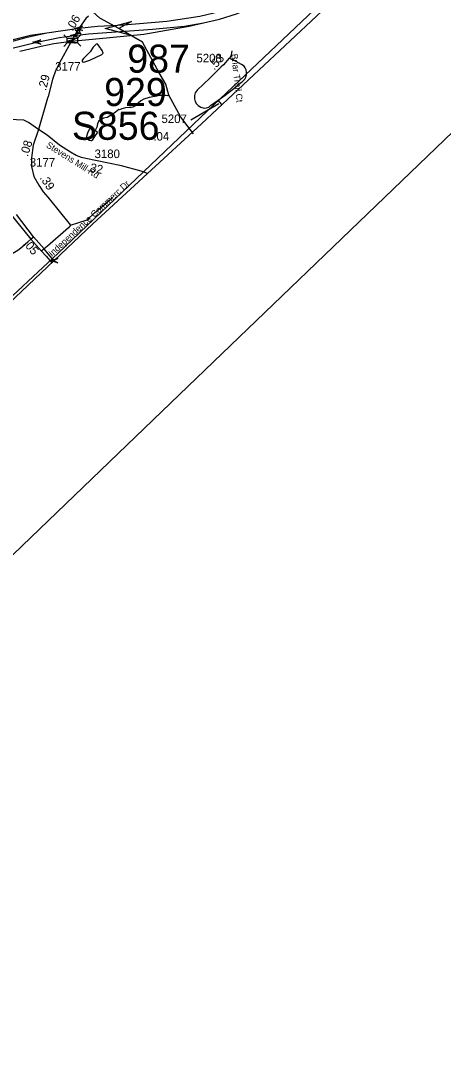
# Model space of a CAD drawing. Extents: x 1383679 to 1536984, y 460658 to 651027.
# Drawn here: x 1496652 to 1502839, y 485343 to 500337 of the extents above; entities that cross this region are included whole.
import ezdxf

# ---------------------------------------------------------------- set-up
doc = ezdxf.new("R2010")
doc.units = 0
for name, color, linetype in [('Exist Boundary Political City Limit New', 7, 'Continuous'), ('Exist Boundary Political CountyLine', 7, 'Continuous'), ('Exist Hydrographic Creek Single Shore', 7, 'Continuous'), ('Exist Hydrographic Misc Water Feature', 7, 'Continuous'), ('Exist Road Non-System Type 51', 7, 'Continuous'), ('Exist Road Non-System Type 51 Label', 7, 'Continuous'), ('Exist Road Primary Interstate Divided Center Attributed', 7, 'Continuous'), ('Exist Road Primary Interstate Ramp 1 Lane Attributed', 7, 'Continuous'), ('Exist Road Primary Interstate Structure Cantilever Sign Attributed CELL', 7, 'Continuous'), ('Exist Road Primary Interstate Structure Ovrhead Sign Number Label', 7, 'Continuous'), ('Exist Road Primary Interstate Structure Standard Bridge CELL', 7, 'Continuous'), ('Exist Road Primary US Divided Attributed', 7, 'Continuous'), ('Exist Road Secondary Mileage Hundredths English Label', 7, 'Continuous'), ('Exist Road Secondary Structure Culvert Attributed CELL', 7, 'Continuous'), ('Exist Road Secondary Structure Standard Bridge Attributed CELL', 7, 'Continuous'), ('Exist Road Secondary Structure Standard Bridge CELL', 7, 'Continuous'), ('Exist Road Secondary Structure Standard Bridge Number Label', 7, 'Continuous'), ('Exist Road Secondary Type 51 Attributed', 7, 'Continuous'), ('Exist Road Secondary Type 51 Label', 7, 'Continuous'), ('Exist Road Secondary Type 51 Number Label', 7, 'Continuous'), ('Map Preparation Boundary City Limit Buffer Line', 7, 'Continuous'), ('Map Preparation Inset Cut Line', 7, 'Continuous')]:
    doc.layers.add(name, color=color, linetype=linetype)

msp = doc.modelspace()

# ---------------------------------------------------------------- linework, layer by layer
at = {"layer": 'Exist Boundary Political City Limit New'}
msp.add_lwpolyline([(1501771, 501278), (1499389, 499018), (1497202, 496939), (1496237, 496040), (1495718, 495586), (1493037, 492958), (1490958, 490999), (1489978, 490102), (1489857, 489993), (1489480, 490017), (1488858, 490215), (1487942, 490579), (1486888, 489838), (1486670, 489679), (1486456, 489524), (1486150, 489364), (1485826, 489257), (1485573, 489217), (1485321, 489271), (1484892, 489432), (1484556, 489498), (1484292, 489477)], dxfattribs=at)
at = {"layer": 'Exist Boundary Political CountyLine'}
msp.add_lwpolyline([(1483429, 484115), (1485392, 485884), (1486966, 487318), (1487725, 488020), (1488867, 489093), (1491171, 491173), (1497711, 497366), (1499297, 498829), (1501131, 500543)], dxfattribs=at)
at = {"layer": 'Exist Hydrographic Creek Single Shore'}
msp.add_lwpolyline([(1499183, 498680), (1498996, 498924), (1498821, 499248), (1498779, 499404), (1498682, 499570), (1498435, 500020), (1498089, 500219), (1497814, 500371), (1497711, 500465), (1497395, 501007), (1497186, 501141), (1496785, 501295)], dxfattribs=at)
at = {"layer": 'Exist Hydrographic Misc Water Feature'}
for points in [[(1497824, 499933), (1497816, 499943), (1497785, 499988), (1497771, 499994), (1497761, 499990), (1497716, 499945), (1497669, 499880), (1497573, 499780), (1497555, 499756), (1497555, 499748), (1497560, 499734), (1497570, 499730), (1497592, 499732), (1497665, 499756), (1497840, 499841), (1497861, 499860), (1497846, 499899), (1497824, 499933)], [(1498821, 499248), (1498808, 499235), (1498776, 499240), (1498688, 499242), (1498620, 499226), (1498616, 499227), (1498535, 499213), (1498455, 499186), (1498414, 499163), (1498341, 499099), (1498325, 499087), (1498293, 499072), (1498269, 499066), (1498245, 499067), (1498188, 499060), (1498132, 499047), (1498100, 499033), (1498092, 499034), (1498043, 498995), (1497986, 498956), (1497928, 498923), (1497922, 498917), (1497866, 498910), (1497833, 498897), (1497793, 498860), (1497780, 498828), (1497769, 498780), (1497744, 498731)], [(1497744, 498731), (1497748, 498728), (1497772, 498712), (1497778, 498704), (1497732, 498643), (1497699, 498587), (1497691, 498580), (1497679, 498578), (1497655, 498584), (1497622, 498613), (1497621, 498647), (1497635, 498695), (1497662, 498750), (1497675, 498762), (1497691, 498758), (1497714, 498743), (1497738, 498735), (1497744, 498731)]]:
    msp.add_lwpolyline(points, dxfattribs=at)
at = {"layer": 'Exist Road Non-System Type 51'}
for points in [[(1499719, 499790), (1499739, 499836), (1499750, 499895)], [(1497383, 497344), (1497629, 497422), (1497735, 497525), (1497846, 497617), (1497995, 497746)]]:
    msp.add_lwpolyline(points, dxfattribs=at)
at = {"layer": 'Exist Road Primary Interstate Divided Center Attributed'}
for points in [[(1502461, 502667), (1501711, 501774), (1501460, 501530), (1501260, 501346), (1500731, 500951), (1500104, 500651), (1499798, 500537), (1499565, 500463), (1499276, 500396), (1498792, 500323), (1498161, 500269), (1497777, 500248), (1497503, 500220)], [(1499331, 500305), (1499565, 500357), (1499811, 500432), (1500640, 500771), (1501376, 501323), (1501523, 501456), (1501851, 501797), (1502472, 502528)], [(1497503, 500220), (1497038, 500151)], [(1497443, 500119), (1497647, 500140), (1498585, 500212), (1499052, 500256), (1499331, 500305)], [(1497038, 500151), (1496811, 500102), (1496711, 500081), (1496407, 499997), (1496010, 499861), (1495589, 499678)], [(1495659, 499608), (1496060, 499781), (1496347, 499875), (1496509, 499927), (1496892, 500020), (1497222, 500087), (1497443, 500119)]]:
    msp.add_lwpolyline(points, dxfattribs=at)
at = {"layer": 'Exist Road Primary Interstate Ramp 1 Lane Attributed'}
for points in [[(1497038, 500151), (1496800, 500118), (1496191, 499967), (1496026, 499948), (1495858, 499941), (1495770, 499944), (1495696, 499954), (1495566, 499980), (1495459, 500006), (1495281, 500055), (1495029, 500132), (1494615, 500275), (1494375, 500369), (1494255, 500430), (1494181, 500479), (1494113, 500528), (1494019, 500605), (1493787, 500832)], [(1497397, 500036), (1497960, 500090), (1498454, 500139), (1499118, 500252), (1499331, 500305)], [(1496644, 499890), (1496956, 499961), (1497140, 500000), (1497397, 500036)]]:
    msp.add_lwpolyline(points, dxfattribs=at)
at = {"layer": 'Exist Road Primary Interstate Structure Cantilever Sign Attributed CELL'}
for points in [[(1496948, 499989), (1496831, 500020), (1496948, 500052), (1496892, 500020)], [(1497199, 496797), (1497081, 496829), (1497199, 496860), (1497142, 496829)]]:
    msp.add_lwpolyline(points, close=True, dxfattribs=at)
at = {"layer": 'Exist Road Primary Interstate Structure Standard Bridge CELL'}
for p, q in [((1497454, 500198), (1497471, 500186)), ((1497520, 500193), (1497535, 500209)), ((1497459, 500129), (1497474, 500145)), ((1497472, 500166), (1497522, 500172)), ((1497523, 500152), (1497540, 500140))]:
    msp.add_line(p, q, dxfattribs=at)
msp.add_lwpolyline([(1497474, 500145), (1497523, 500152), (1497520, 500193), (1497471, 500186)], close=True, dxfattribs=at)
at = {"layer": 'Exist Road Primary US Divided Attributed'}
msp.add_line((1496997, 496998), (1496844, 497176), dxfattribs=at)
for points in [[(1496338, 497708), (1496804, 497142)], [(1496844, 497176), (1496596, 497501)], [(1496804, 497142), (1496961, 496967)], [(1496961, 496967), (1497026, 496895), (1497110, 496796)], [(1497143, 496827), (1497059, 496925), (1496997, 496998)]]:
    msp.add_lwpolyline(points, dxfattribs=at)
at = {"layer": 'Exist Road Secondary Structure Culvert Attributed CELL'}
msp.add_lwpolyline([(1498275, 500116), (1497889, 500219), (1498275, 500323), (1498089, 500219)], close=True, dxfattribs=at)
at = {"layer": 'Exist Road Secondary Structure Standard Bridge Attributed CELL'}
for points in [[(1497560, 500189), (1497442, 500220), (1497560, 500252), (1497503, 500220)], [(1497454, 500005), (1497336, 500036), (1497454, 500068), (1497397, 500036)], [(1497500, 500088), (1497382, 500119), (1497500, 500151), (1497443, 500119)]]:
    msp.add_lwpolyline(points, close=True, dxfattribs=at)
at = {"layer": 'Exist Road Secondary Structure Standard Bridge CELL'}
for p, q in [((1497287, 500128), (1497335, 500079)), ((1497486, 500079), (1497535, 500127)), ((1497287, 499959), (1497335, 500008)), ((1497486, 500010), (1497535, 499961))]:
    msp.add_line(p, q, dxfattribs=at)
msp.add_lwpolyline([(1497335, 500079), (1497486, 500079), (1497486, 500008), (1497335, 500008)], close=True, dxfattribs=at)
at = {"layer": 'Exist Road Secondary Type 51 Attributed'}
msp.add_line((1499599, 499111), (1499542, 499172), dxfattribs=at)
for points in [[(1497646, 500400), (1497609, 500365), (1497585, 500333), (1497503, 500220)], [(1497503, 500220), (1497443, 500119)], [(1497397, 500036), (1497360, 499969), (1497247, 499761), (1497165, 499602), (1497121, 499476), (1497055, 499227), (1497048, 499204), (1496913, 498745)], [(1497443, 500119), (1497397, 500036)], [(1499542, 499172), (1499644, 499245), (1499774, 499344), (1499869, 499426), (1499895, 499442), (1499934, 499481), (1499947, 499509), (1499956, 499544), (1499957, 499579), (1499951, 499615), (1499940, 499644), (1499922, 499669), (1499886, 499693), (1499807, 499739), (1499702, 499786)], [(1499702, 499786), (1499622, 499690), (1499589, 499661)], [(1499589, 499661), (1499419, 499492), (1499238, 499318), (1499209, 499279), (1499196, 499240), (1499196, 499191), (1499205, 499154), (1499224, 499119), (1499249, 499093), (1499290, 499069), (1499337, 499055), (1499371, 499059), (1499406, 499071), (1499433, 499093), (1499542, 499172)], [(1496913, 498745), (1496769, 498844), (1496700, 498880), (1496594, 498885), (1496517, 498889), (1496281, 498917)], [(1496913, 498745), (1496839, 498513), (1496812, 498328), (1496815, 498204), (1496849, 498056), (1496921, 497929), (1496983, 497834), (1497053, 497757), (1497178, 497598), (1497238, 497527), (1497320, 497426), (1497383, 497344), (1497352, 497305), (1497049, 497041), (1496997, 496998)], [(1498511, 498103), (1498417, 498136), (1498130, 498211), (1497941, 498252), (1497608, 498320), (1497546, 498337), (1497464, 498366), (1497383, 498413), (1497221, 498516), (1497041, 498661), (1496913, 498745)], [(1495610, 496730), (1495951, 496782), (1496170, 496802), (1496320, 496839), (1496415, 496875), (1496507, 496918), (1496613, 496981), (1496683, 497036), (1496759, 497101), (1496804, 497142)], [(1496804, 497142), (1496844, 497176)], [(1496997, 496998), (1496961, 496967)]]:
    msp.add_lwpolyline(points, dxfattribs=at)
at = {"layer": 'Exist Road Secondary Type 51 Number Label'}
msp.add_lwpolyline([(1499552, 499121), (1499144, 498878)], dxfattribs=at)
at = {"layer": 'Map Preparation Boundary City Limit Buffer Line'}
msp.add_lwpolyline([(1501771, 501278), (1499389, 499018), (1497202, 496939), (1496237, 496040), (1495718, 495586), (1493037, 492958), (1490958, 490999), (1489978, 490102), (1489857, 489993), (1489480, 490017), (1488858, 490215), (1487942, 490579), (1486888, 489838), (1486670, 489679), (1486456, 489524), (1486150, 489364), (1485826, 489257), (1485573, 489217), (1485321, 489271), (1484892, 489432), (1484556, 489498), (1484292, 489477)], dxfattribs=at)
at = {"layer": 'Map Preparation Inset Cut Line'}
msp.add_lwpolyline([(1446195, 477316), (1480703, 477316), (1498974, 494868), (1521134, 516155), (1521134, 520758), (1458568, 520758), (1458568, 493672), (1446195, 493672), (1446195, 477316)], dxfattribs=at)

# ---------------------------------------------------------------- texts
at = {"layer": 'Exist Road Non-System Type 51 Label'}
msp.add_text('Briar Trail Ct', height=95, rotation=276.2521, dxfattribs=at).set_placement((1499734, 499845))
at = {"layer": 'Exist Road Primary Interstate Structure Ovrhead Sign Number Label'}
msp.add_text('S856', height=410.1, dxfattribs=at).set_placement((1497404, 498593))
at = {"layer": 'Exist Road Secondary Mileage Hundredths English Label'}
for s, rotation, p in [('.06', 59.3682, (1497416, 500172)), ('.53', 48.1013, (1499486, 499604)), ('.29', 75.1018, (1497024, 499304)), ('.04', 1.7984, (1498597, 498578)), ('.08', 72.4938, (1496760, 498341)), ('.32', 348.5031, (1497617, 498140)), ('.39', 303.406, (1496929, 498036)), ('.05', 310.5871, (1496684, 497074))]:
    msp.add_text(s, height=125, rotation=rotation, dxfattribs=at).set_placement(p)
at = {"layer": 'Exist Road Secondary Structure Standard Bridge Number Label'}
for s, p in [('987', (1498214, 499574)), ('929', (1497876, 499087))]:
    msp.add_text(s, height=410.1, dxfattribs=at).set_placement(p)
at = {"layer": 'Exist Road Secondary Type 51 Label'}
for s, rotation, p in [('Stevens Mill Rd', 327.8257, (1497019, 498492)), ('Independence Commerc Dr', 42.7979, (1497114, 496879))]:
    msp.add_text(s, height=95, rotation=rotation, dxfattribs=at).set_placement(p)
at = {"layer": 'Exist Road Secondary Type 51 Number Label'}
for s, p in [('5208', (1499225, 499725)), ('3177', (1497159, 499603)), ('5207', (1498714, 498838)), ('3180', (1497735, 498326)), ('3177', (1496787, 498203))]:
    msp.add_text(s, height=125, dxfattribs=at).set_placement(p)

doc.saveas('drawing.dxf')
